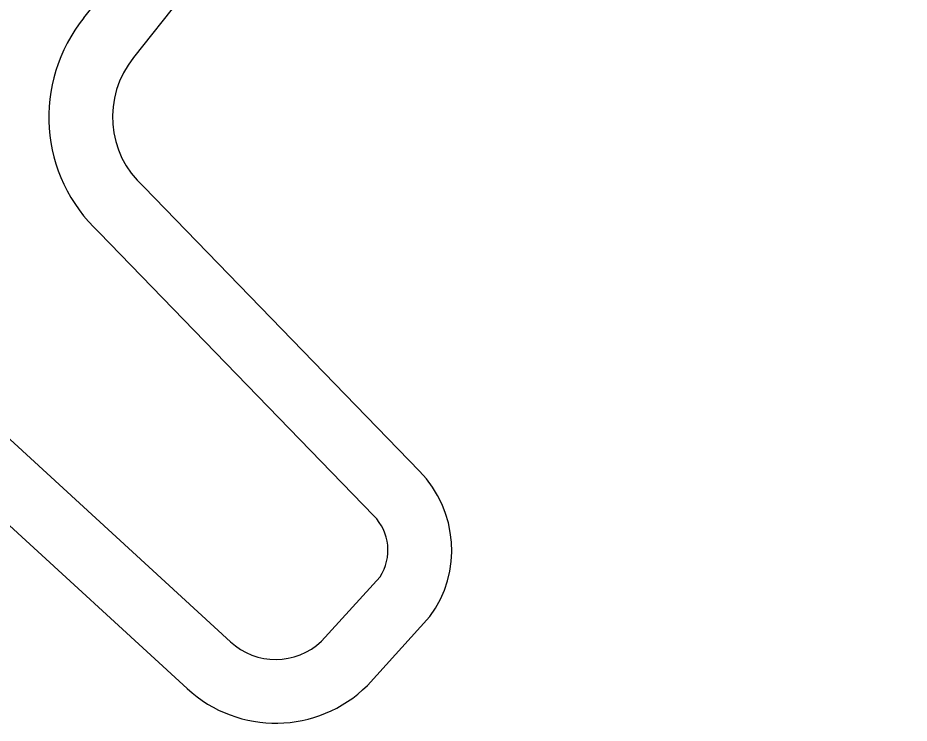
# Model space of a CAD drawing. Extents: x 132994 to 136000, y 393499 to 395512.
# Drawn here: x 134212.78 to 134240.75, y 393811.99 to 393834.13 of the extents above; entities that cross this region are included whole.
import ezdxf

# ---------------------------------------------------------------- set-up
doc = ezdxf.new("R2010")
doc.units = 0
doc.layers.add('gx-grn-maaiveld', color=7, linetype='Continuous')

msp = doc.modelspace()

# ---------------------------------------------------------------- linework, layer by layer
at = {"layer": 'gx-grn-maaiveld'}
for p, q in [((134214.853, 393834.127), (134239.204, 393864.979)), ((134240.748, 393863.708), (134216.416, 393832.878)), ((134216.733, 393828.82), (134225.386, 393819.892)), ((134223.954, 393818.495), (134215.339, 393827.385)), ((134211.811, 393821.547), (134219.452, 393814.544)), ((134218.098, 393813.072), (134210.502, 393820.034)), ((134222.311, 393814.56), (134224.146, 393816.583)), ((134225.712, 393815.332), (134223.75, 393813.169))]:
    msp.add_line(p, q, dxfattribs=at)
for centre, radius, start, end in [((134218.71, 393831.017), 4.955, 141.1187, 227.1274), ((134218.709, 393831.016), 2.954, 140.9187, 228.0148), ((134222.866, 393817.42), 3.53, 323.7277, 44.4507), ((134222.863, 393817.42), 1.532, 326.8965, 44.5722), ((134220.873, 393816.078), 2.091, 227.1884, 313.4529), ((134220.873, 393816.077), 4.09, 227.2723, 314.6941)]:
    msp.add_arc(centre, radius, start, end, dxfattribs=at)

doc.saveas('drawing.dxf')
